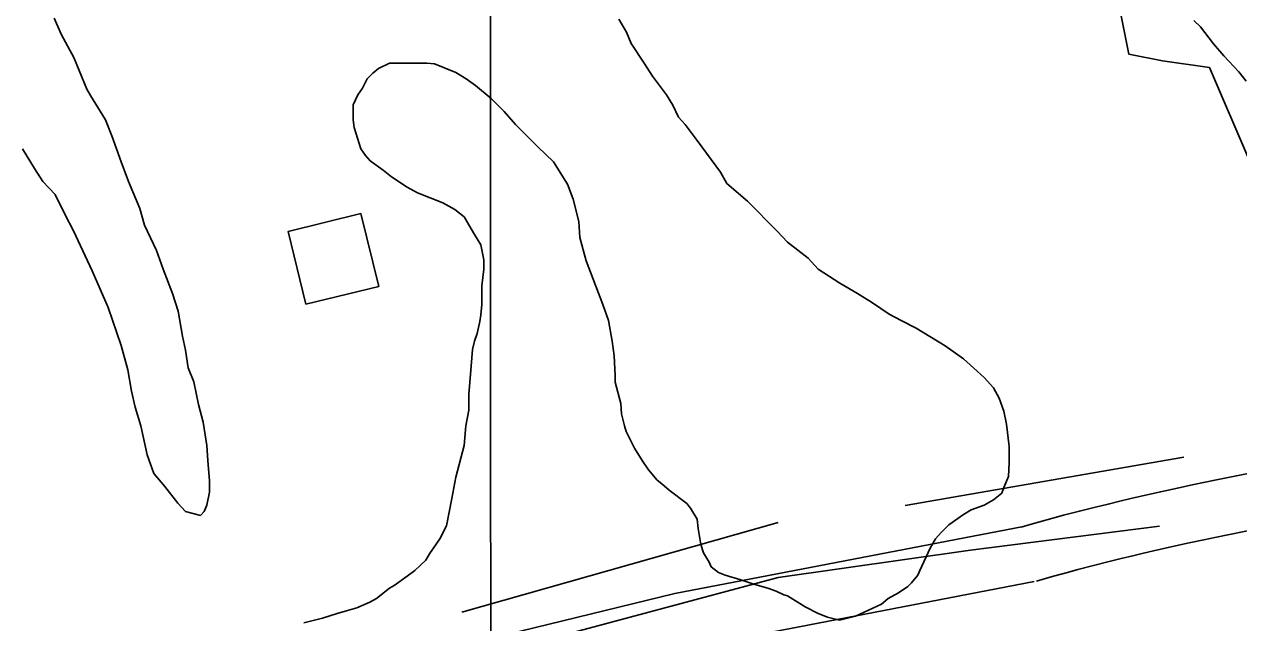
# Model space of a CAD drawing. Extents: x 3263578 to 3301413, y 764927 to 798602.
# Drawn here: x 3296303 to 3296952, y 790730 to 791049 of the extents above; entities that cross this region are included whole.
import ezdxf

# ---------------------------------------------------------------- set-up
doc = ezdxf.new("R2010")
doc.units = 0
for name, color, linetype in [('V-BLDG-OTLN', 7, 'Continuous'), ('V-GRID-MAJR', 7, 'Continuous'), ('V-ROAD-CNTR', 7, 'Continuous'), ('V-SITE-VEGE', 7, 'Continuous'), ('V-TOPO-SHOR', 7, 'Continuous')]:
    doc.layers.add(name, color=color, linetype=linetype)

msp = doc.modelspace()

# ---------------------------------------------------------------- linework, layer by layer
at = {"layer": 'V-BLDG-OTLN'}
msp.add_lwpolyline([(3296453.82, 790899.71), (3296492.68, 790909.18), (3296483.21, 790948.04), (3296444.35, 790938.57)], close=True, dxfattribs=at)
at = {"layer": 'V-GRID-MAJR'}
msp.add_spline([(3296559.42, 775831.54), (3296556.78, 781892.48), (3296554.13, 787954.52), (3296551.49, 794016.58), (3296551.49, 794017.63)], degree=3, dxfattribs=at)
at = {"layer": 'V-ROAD-CNTR'}
for points in [[(3296835.87, 790780.75), (3296840.8, 790782.17), (3296845.17, 790783.4), (3296852.78, 790785.49), (3296858.51, 790787.02), (3296867.09, 790789.24), (3296875.68, 790791.41), (3296882.35, 790793.05), (3296888.62, 790794.56), (3296894.49, 790795.95), (3296900.01, 790797.23), (3296910.33, 790799.57), (3296919.39, 790801.55), (3296927.31, 790803.25), (3296934.25, 790804.7), (3296940.33, 790805.95), (3296950.95, 790808.09), (3296958.94, 790809.65)], [(3295724.13, 790528.05), (3295758.79, 790531.97), (3295796.31, 790536.96), (3296650.89, 790745.21), (3296837.18, 790781.07)], [(3296844.16, 790751.92), (3296849.01, 790753.32), (3296853.2, 790754.5), (3296860.61, 790756.53), (3296866.15, 790758), (3296874.52, 790760.18), (3296882.93, 790762.3), (3296889.45, 790763.9), (3296895.58, 790765.38), (3296901.33, 790766.74), (3296906.71, 790767.99), (3296916.86, 790770.29), (3296925.74, 790772.24), (3296933.52, 790773.9), (3296940.34, 790775.33), (3296946.3, 790776.55), (3296956.78, 790778.66)], [(3295723.23, 790497.75), (3295762.45, 790502.19), (3295801.86, 790507.43), (3296657.28, 790715.89), (3296842.85, 790751.61)]]:
    msp.add_lwpolyline(points, dxfattribs=at)
at = {"layer": 'V-SITE-VEGE'}
for p, q in [((3296323.25, 791043.43), (3296319.27, 791052.39)), ((3296621.02, 791051.82), (3296625, 791044.85)), ((3296931.74, 791047.7), (3296928.26, 791051.19)), ((3296938.71, 791038.74), (3296931.74, 791047.7)), ((3296329.72, 791031.47), (3296323.25, 791043.43)), ((3296625, 791044.85), (3296627.49, 791038.88)), ((3296627.49, 791038.88), (3296634.46, 791028.42)), ((3296944.19, 791032.26), (3296938.71, 791038.74)), ((3296332.71, 791024.5), (3296329.72, 791031.47)), ((3296498.52, 791028.45), (3296492.54, 791025.46)), ((3296518.44, 791028.44), (3296498.52, 791028.45)), ((3296522.42, 791027.94), (3296518.44, 791028.44)), ((3296533.87, 791023.46), (3296522.42, 791027.94)), ((3296634.46, 791028.42), (3296638.94, 791021.44)), ((3296952.15, 791023.79), (3296944.19, 791032.26)), ((3296336.69, 791014.54), (3296332.71, 791024.5)), ((3296489.56, 791022.97), (3296486.57, 791019.98)), ((3296492.54, 791025.46), (3296489.56, 791022.97)), ((3296539.35, 791019.97), (3296533.87, 791023.46)), ((3296638.94, 791021.44), (3296646.4, 791011.48)), ((3296956.13, 791018.82), (3296952.15, 791023.79)), ((3296338.68, 791011.06), (3296336.69, 791014.54)), ((3296484.08, 791015), (3296481.59, 791011.52)), ((3296486.57, 791019.98), (3296484.08, 791015)), ((3296544.33, 791016.49), (3296539.35, 791019.97)), ((3296552.79, 791009.51), (3296544.33, 791016.49)), ((3296346.65, 790998.11), (3296338.68, 791011.06)), ((3296481.59, 791011.52), (3296479.1, 791006.04)), ((3296559.76, 791002.54), (3296552.79, 791009.51)), ((3296646.4, 791011.48), (3296649.89, 791006.01)), ((3296479.1, 791006.04), (3296479.1, 790998.08)), ((3296565.74, 790995.57), (3296559.76, 791002.54)), ((3296649.89, 791006.01), (3296652.88, 790999.53)), ((3296350.13, 790989.64), (3296346.65, 790998.11)), ((3296479.1, 790998.08), (3296479.59, 790994.09)), ((3296479.59, 790994.09), (3296483.08, 790982.64)), ((3296577.68, 790983.62), (3296565.74, 790995.57)), ((3296652.88, 790999.53), (3296656.36, 790995.55)), ((3296656.36, 790995.55), (3296662.83, 790987.08)), ((3296355.11, 790975.7), (3296350.13, 790989.64)), ((3296302.33, 790982.68), (3296308.8, 790972.22)), ((3296483.08, 790982.64), (3296485.56, 790979.15)), ((3296586.15, 790975.65), (3296577.68, 790983.62)), ((3296662.83, 790987.08), (3296675.28, 790970.15)), ((3296359.09, 790965.24), (3296355.11, 790975.7)), ((3296485.56, 790979.15), (3296488.05, 790976.16)), ((3296488.05, 790976.16), (3296495.02, 790971.18)), ((3296593.61, 790963.7), (3296586.15, 790975.65)), ((3296308.8, 790972.22), (3296313.28, 790965.25)), ((3296495.02, 790971.18), (3296499.5, 790967.7)), ((3296675.28, 790970.15), (3296678.76, 790964.17)), ((3296313.28, 790965.25), (3296319.75, 790958.28)), ((3296365.06, 790950.8), (3296359.09, 790965.24)), ((3296499.5, 790967.7), (3296507.97, 790962.22)), ((3296507.97, 790962.22), (3296513.45, 790959.23)), ((3296596.6, 790955.73), (3296593.61, 790963.7)), ((3296678.76, 790964.17), (3296689.71, 790954.71)), ((3296319.75, 790958.28), (3296325.22, 790947.32)), ((3296513.45, 790959.23), (3296526.89, 790953.75)), ((3296599.58, 790943.78), (3296596.6, 790955.73)), ((3296367.54, 790941.84), (3296365.06, 790950.8)), ((3296526.89, 790953.75), (3296533.36, 790950.26)), ((3296533.36, 790950.26), (3296538.34, 790946.28)), ((3296689.71, 790954.71), (3296705.64, 790938.77)), ((3296325.22, 790947.32), (3296329.7, 790938.86)), ((3296538.34, 790946.28), (3296543.81, 790936.82)), ((3296600.08, 790935.31), (3296599.58, 790943.78)), ((3296329.7, 790938.86), (3296339.66, 790917.44)), ((3296374.02, 790928.39), (3296367.54, 790941.84)), ((3296543.81, 790936.82), (3296547.3, 790931.34)), ((3296705.64, 790938.77), (3296711.12, 790932.8)), ((3296547.3, 790931.34), (3296548.79, 790923.37)), ((3296603.56, 790922.86), (3296600.08, 790935.31)), ((3296711.12, 790932.8), (3296722.07, 790924.33)), ((3296377.5, 790918.43), (3296374.02, 790928.39)), ((3296548.79, 790923.37), (3296548.79, 790918.39)), ((3296612.52, 790899.46), (3296603.56, 790922.86)), ((3296722.07, 790924.33), (3296727.55, 790918.35)), ((3296339.66, 790917.44), (3296348.12, 790898.02)), ((3296382.48, 790905.48), (3296377.5, 790918.43)), ((3296548.79, 790918.39), (3296547.79, 790909.43)), ((3296727.55, 790918.35), (3296739, 790910.88)), ((3296739, 790910.88), (3296748.46, 790905.4)), ((3296385.46, 790896.02), (3296382.48, 790905.48)), ((3296547.79, 790909.43), (3296547.79, 790899.47)), ((3296748.46, 790905.4), (3296756.42, 790900.42)), ((3296348.12, 790898.02), (3296355.08, 790877.6)), ((3296547.79, 790899.47), (3296547.29, 790893.99)), ((3296615.5, 790890.99), (3296612.52, 790899.46)), ((3296756.42, 790900.42), (3296765.38, 790894.44)), ((3296387.95, 790882.58), (3296385.46, 790896.02)), ((3296546.79, 790890.51), (3296545.29, 790884.04)), ((3296547.29, 790893.99), (3296546.79, 790890.51)), ((3296617.5, 790880.04), (3296615.5, 790890.99)), ((3296765.38, 790894.44), (3296771.85, 790890.96)), ((3296771.85, 790890.96), (3296779.82, 790886.97)), ((3296545.29, 790884.04), (3296543.8, 790880.05)), ((3296779.82, 790886.97), (3296795.26, 790877.51)), ((3296355.08, 790877.6), (3296358.57, 790864.66)), ((3296389.44, 790875.11), (3296387.95, 790882.58)), ((3296543.8, 790880.05), (3296542.8, 790875.57)), ((3296618.49, 790872.07), (3296617.5, 790880.04)), ((3296795.26, 790877.51), (3296805.21, 790870.53)), ((3296390.93, 790865.65), (3296389.44, 790875.11)), ((3296542.8, 790875.57), (3296541.81, 790862.13)), ((3296618.98, 790861.61), (3296618.49, 790872.07)), ((3296358.57, 790864.66), (3296360.56, 790853.21)), ((3296393.92, 790858.18), (3296390.93, 790865.65)), ((3296805.21, 790870.53), (3296816.17, 790860.57)), ((3296396.41, 790846.23), (3296393.92, 790858.18)), ((3296541.81, 790862.13), (3296540.81, 790851.67)), ((3296618.98, 790858.13), (3296618.98, 790861.61)), ((3296621.97, 790846.67), (3296618.98, 790858.13)), ((3296816.17, 790860.57), (3296821.15, 790855.09)), ((3296360.56, 790853.21), (3296362.54, 790844.74)), ((3296540.81, 790851.67), (3296540.8, 790843.21)), ((3296821.15, 790855.09), (3296824.13, 790849.61)), ((3296398.89, 790836.77), (3296396.41, 790846.23)), ((3296622.46, 790841.2), (3296621.97, 790846.67)), ((3296824.13, 790849.61), (3296826.62, 790842.64)), ((3296362.54, 790844.74), (3296365.53, 790834.78)), ((3296540.8, 790843.21), (3296539.31, 790834.74)), ((3296623.96, 790834.72), (3296622.46, 790841.2)), ((3296826.62, 790842.64), (3296828.11, 790835.67)), ((3296365.53, 790834.78), (3296369.01, 790819.34)), ((3296400.88, 790824.32), (3296398.89, 790836.77)), ((3296539.31, 790834.74), (3296538.31, 790824.29)), ((3296624.95, 790831.73), (3296623.96, 790834.72)), ((3296828.11, 790835.67), (3296829.6, 790823.72)), ((3296629.43, 790822.77), (3296624.95, 790831.73)), ((3296369.01, 790819.34), (3296372.5, 790809.38)), ((3296401.38, 790816.35), (3296400.88, 790824.32)), ((3296538.31, 790824.29), (3296533.83, 790807.36)), ((3296633.42, 790816.3), (3296629.43, 790822.77)), ((3296829.6, 790823.72), (3296829.6, 790815.26)), ((3296402.37, 790805.4), (3296401.38, 790816.35)), ((3296636.9, 790811.32), (3296633.42, 790816.3)), ((3296829.6, 790815.26), (3296829.1, 790807.79)), ((3296372.5, 790809.38), (3296378.47, 790802.41)), ((3296533.83, 790807.36), (3296531.83, 790795.9)), ((3296641.38, 790805.84), (3296636.9, 790811.32)), ((3296829.1, 790807.79), (3296826.61, 790801.81)), ((3296378.47, 790802.41), (3296385.44, 790793.45)), ((3296400.88, 790792.45), (3296402.37, 790799.42)), ((3296402.37, 790799.42), (3296402.37, 790805.4)), ((3296643.87, 790803.85), (3296641.38, 790805.84)), ((3296647.85, 790800.36), (3296643.87, 790803.85)), ((3296657.31, 790793.39), (3296647.85, 790800.36)), ((3296826.61, 790801.81), (3296825.61, 790798.83)), ((3296385.44, 790793.45), (3296389.42, 790788.97)), ((3296531.83, 790795.9), (3296528.84, 790781.47)), ((3296659.3, 790790.9), (3296657.31, 790793.39)), ((3296821.13, 790795.34), (3296816.15, 790792.35)), ((3296825.61, 790798.83), (3296821.13, 790795.34)), ((3296389.42, 790788.97), (3296397.39, 790786.97)), ((3296397.39, 790786.97), (3296399.38, 790788.96)), ((3296399.38, 790788.96), (3296400.88, 790792.45)), ((3296662.79, 790784.92), (3296659.3, 790790.9)), ((3296805.2, 790787.38), (3296797.23, 790781.9)), ((3296809.18, 790789.87), (3296805.2, 790787.38)), ((3296816.15, 790792.35), (3296809.18, 790789.87)), ((3296528.84, 790781.47), (3296525.35, 790774.49)), ((3296663.28, 790779.94), (3296662.79, 790784.92)), ((3296797.23, 790781.9), (3296793.24, 790777.92)), ((3296525.35, 790774.49), (3296519.87, 790766.53)), ((3296664.77, 790771.48), (3296663.28, 790779.94)), ((3296790.25, 790774.44), (3296787.27, 790769.46)), ((3296793.24, 790777.92), (3296790.25, 790774.44)), ((3296666.27, 790766.99), (3296664.77, 790771.48)), ((3296669.25, 790762.01), (3296666.27, 790766.99)), ((3296787.27, 790769.46), (3296781.78, 790757.51)), ((3296517.88, 790763.04), (3296511.91, 790757.57)), ((3296519.87, 790766.53), (3296517.88, 790763.04)), ((3296670.25, 790759.52), (3296669.25, 790762.01)), ((3296507.92, 790754.58), (3296500.95, 790749.6)), ((3296511.91, 790757.57), (3296507.92, 790754.58)), ((3296674.23, 790756.54), (3296670.25, 790759.52)), ((3296677.71, 790755.04), (3296674.23, 790756.54)), ((3296686.18, 790752.55), (3296677.71, 790755.04)), ((3296780.79, 790755.02), (3296777.3, 790751.04)), ((3296781.78, 790757.51), (3296780.79, 790755.02)), ((3296498.46, 790748.11), (3296491.49, 790742.64)), ((3296500.95, 790749.6), (3296498.46, 790748.11)), ((3296693.65, 790750.06), (3296686.18, 790752.55)), ((3296700.62, 790748.07), (3296693.65, 790750.06)), ((3296705.1, 790746.57), (3296700.62, 790748.07)), ((3296775.31, 790749.04), (3296770.33, 790745.56)), ((3296777.3, 790751.04), (3296775.31, 790749.04)), ((3296491.49, 790742.64), (3296488, 790740.64)), ((3296709.08, 790744.58), (3296705.1, 790746.57)), ((3296711.08, 790744.08), (3296709.08, 790744.58)), ((3296720.54, 790738.1), (3296711.08, 790744.08)), ((3296764.85, 790742.57), (3296761.37, 790739.59)), ((3296770.33, 790745.56), (3296764.85, 790742.57)), ((3296470.57, 790734.67), (3296462.6, 790732.19)), ((3296476.05, 790736.16), (3296470.57, 790734.67)), ((3296481.03, 790737.66), (3296476.05, 790736.16)), ((3296488, 790740.64), (3296481.03, 790737.66)), ((3296727.51, 790734.62), (3296720.54, 790738.1)), ((3296732.48, 790732.62), (3296727.51, 790734.62)), ((3296761.37, 790739.59), (3296747.42, 790733.12)), ((3296462.6, 790732.19), (3296452.65, 790729.7)), ((3296738.96, 790731.13), (3296732.48, 790732.62)), ((3296747.42, 790733.12), (3296738.96, 790731.13))]:
    msp.add_line(p, q, dxfattribs=at)
at = {"layer": 'V-TOPO-SHOR'}
for p, q in [((3296773.99, 790792.3), (3296922.79, 790818)), ((3296537.02, 790735.37), (3296706.02, 790783.12))]:
    msp.add_line(p, q, dxfattribs=at)
for points in [[(3296958.03, 790975.8), (3296936.53, 791025.97), (3296911.45, 791029.56), (3296893.53, 791033.15), (3296886.37, 791068.98), (3296875.62, 791086.9), (3296843.37, 791101.24), (3296829.04, 791119.16), (3296843.37, 791140.66), (3296850.54, 791154.99), (3296864.88, 791183.66), (3296854.13, 791194.41), (3296846.96, 791219.49), (3296857.72, 791255.33), (3296846.97, 791287.58), (3296796.8, 791334.17), (3296793.22, 791341.34), (3296753.83, 791339.71), (3296671.38, 791284.01), (3296596.12, 791276.85), (3296492.2, 791298.36), (3296406.2, 791323.45), (3296348.86, 791330.63), (3296298.69, 791334.21)], [(3296548.04, 790711.49), (3296706.02, 790753.73), (3296808.89, 790768.41), (3296909.92, 790781.26)]]:
    msp.add_lwpolyline(points, dxfattribs=at)

doc.saveas('drawing.dxf')
